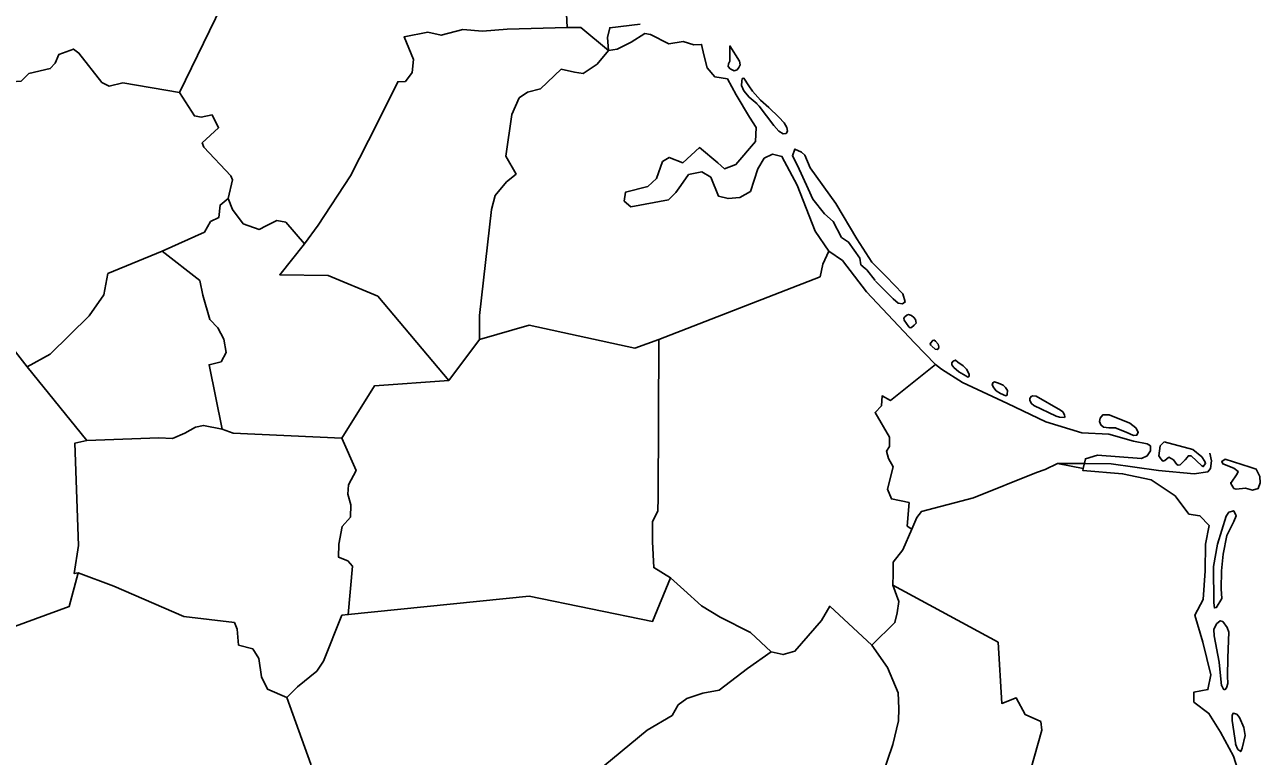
# Model space of a CAD drawing. Extents: x 2308163 to 2335412, y -96774 to 125428.
# Drawn here: x 2326180.6 to 2326270.6, y 124899.3 to 124952.6 of the extents above; entities that cross this region are included whole.
import ezdxf

# ---------------------------------------------------------------- set-up
doc = ezdxf.new("R2010")
doc.units = 0
doc.layers.add('Old_Level_20', color=7, linetype='Continuous')

msp = doc.modelspace()

# ---------------------------------------------------------------- linework, layer by layer
at = {"layer": 'Old_Level_20'}
for p, q in [((2326247.4, 124927.508), (2326246.957, 124927.859)), ((2326248.907, 124926.542), (2326247.4, 124927.508)), ((2326252.205, 124925.013), (2326248.907, 124926.542)), ((2326262.379, 124922.093), (2326261.379, 124922.284)), ((2326243.608, 124921.896), (2326243.387, 124921.539)), ((2326243.387, 124921.539), (2326243.528, 124921.012)), ((2326257.876, 124920.994), (2326258.742, 124921.249)), ((2326262.374, 124921.204), (2326262.626, 124921.574)), ((2326243.876, 124920.398), (2326243.465, 124918.783)), ((2326243.528, 124921.012), (2326243.876, 124920.398)), ((2326254.948, 124920.226), (2326255.838, 124920.644)), ((2326255.838, 124920.644), (2326257.794, 124920.64)), ((2326257.794, 124920.64), (2326257.876, 124920.994)), ((2326254.305, 124919.992), (2326254.948, 124920.226)), ((2326243.465, 124918.783), (2326243.744, 124918.067)), ((2326243.744, 124918.067), (2326245.031, 124917.81)), ((2326245.583, 124916.717), (2326245.928, 124917.167))]:
    msp.add_line(p, q, dxfattribs=at)
for points in [[(2326219.419, 124966.949), (2326220.108, 124952.39), (2326215.746, 124952.268), (2326213.939, 124952.116), (2326212.51, 124952.241), (2326210.937, 124951.824), (2326209.969, 124952.042), (2326208.241, 124951.707), (2326208.926, 124950.065), (2326208.831, 124949.119), (2326208.335, 124948.466), (2326207.774, 124948.446), (2326206.294, 124945.464), (2326204.341, 124941.595), (2326201.989, 124938.014), (2326200.992, 124936.647), (2326199.62, 124938.229), (2326198.967, 124938.336), (2326198.18, 124937.953), (2326197.691, 124937.691), (2326196.527, 124938.109), (2326195.739, 124939.144), (2326195.416, 124939.935), (2326195.744, 124941.3), (2326195.624, 124941.603), (2326193.659, 124943.685), (2326193.54, 124943.988), (2326194.723, 124945.1), (2326194.256, 124946.028), (2326193.448, 124945.877), (2326192.958, 124945.959), (2326191.887, 124947.669)], [(2326196.244, 124956.657), (2326191.887, 124947.669), (2326187.738, 124948.355), (2326186.748, 124948.121), (2326186.228, 124948.377), (2326184.554, 124950.534), (2326184.152, 124950.828), (2326183.079, 124950.437), (2326182.808, 124949.799), (2326182.464, 124949.4), (2326180.889, 124949.034), (2326180.354, 124948.496), (2326178.932, 124948.39), (2326177.54, 124947.765), (2326175.789, 124947.712), (2326175.35, 124948.127), (2326179.175, 124955.135)], [(2326191.887, 124947.669), (2326196.244, 124956.657)], [(2326199.186, 124934.388), (2326200.992, 124936.647), (2326201.989, 124938.014), (2326204.341, 124941.595), (2326206.294, 124945.464), (2326207.774, 124948.446), (2326208.335, 124948.466), (2326208.831, 124949.119), (2326208.926, 124950.065), (2326208.241, 124951.707), (2326209.969, 124952.042), (2326210.937, 124951.824), (2326212.51, 124952.241), (2326213.939, 124952.116), (2326215.746, 124952.268), (2326220.108, 124952.39), (2326221.11, 124952.393), (2326223.119, 124950.707), (2326222.293, 124949.716), (2326221.294, 124949.036), (2326220.644, 124949.143), (2326219.677, 124949.359), (2326218.166, 124947.916), (2326217.237, 124947.675), (2326216.615, 124947.269), (2326216.088, 124946.058), (2326215.661, 124943.023), (2326216.401, 124941.716), (2326215.7, 124941.154), (2326214.874, 124940.16), (2326214.601, 124939.131), (2326213.729, 124931.424), (2326213.736, 124929.673), (2326211.494, 124926.699), (2326206.314, 124932.842), (2326202.696, 124934.331), (2326199.186, 124934.388)], [(2326213.729, 124931.424), (2326214.601, 124939.131), (2326214.874, 124940.16), (2326215.7, 124941.154), (2326216.401, 124941.716), (2326215.661, 124943.023), (2326216.088, 124946.058), (2326216.615, 124947.269), (2326217.237, 124947.675), (2326218.166, 124947.916), (2326219.677, 124949.359), (2326220.644, 124949.143), (2326221.294, 124949.036), (2326222.293, 124949.716), (2326223.119, 124950.707), (2326223.75, 124950.827), (2326224.776, 124951.333), (2326225.766, 124951.958), (2326226.199, 124951.886), (2326227.535, 124951.213), (2326228.562, 124951.382), (2326229.355, 124951.137), (2326229.914, 124951.158), (2326230.07, 124950.4), (2326230.308, 124949.461), (2326230.869, 124948.806), (2326231.788, 124948.655), (2326232.433, 124947.481), (2326233.395, 124945.861), (2326233.885, 124945.106), (2326233.836, 124944.103), (2326232.406, 124942.427), (2326231.579, 124942.112), (2326231.091, 124942.529), (2326229.769, 124943.645), (2326228.542, 124942.552), (2326227.548, 124942.939), (2326227.054, 124942.626), (2326226.638, 124941.4), (2326225.992, 124940.829), (2326224.372, 124940.417), (2326224.267, 124939.759), (2326224.758, 124939.341), (2326227.503, 124939.851), (2326228.032, 124940.384), (2326228.389, 124940.889), (2326228.961, 124941.696), (2326229.933, 124941.874), (2326230.592, 124941.486), (2326231.15, 124940.102), (2326231.845, 124939.933), (2326232.691, 124940.021), (2326233.48, 124940.454), (2326234.019, 124942.107), (2326234.473, 124942.876), (2326235.075, 124943.17), (2326235.767, 124943.002), (2326236.878, 124940.911), (2326238.178, 124937.559), (2326239.169, 124936.108), (2326238.745, 124935.167), (2326238.545, 124934.246), (2326226.8, 124929.669), (2326225.039, 124929.051), (2326217.35, 124930.73), (2326213.736, 124929.673), (2326213.729, 124931.424)], [(2326269.11, 124897.89), (2326268.664, 124899.347), (2326267.714, 124901.102), (2326266.869, 124902.453), (2326265.783, 124903.286), (2326265.78, 124904.009), (2326266.796, 124904.188), (2326267.011, 124905.267), (2326266.429, 124907.637), (2326265.845, 124909.618), (2326266.455, 124910.748), (2326266.604, 124912.839), (2326266.622, 124914.783), (2326266.881, 124916.134), (2326266.22, 124916.849), (2326265.413, 124916.974), (2326264.404, 124918.301), (2326262.655, 124919.465), (2326260.575, 124919.902), (2326257.69, 124920.132), (2326257.714, 124920.294), (2326257.876, 124920.994), (2326258.742, 124921.249), (2326261.956, 124921.023), (2326262.374, 124921.204), (2326262.626, 124921.574), (2326262.615, 124921.936), (2326262.379, 124922.093), (2326261.379, 124922.284), (2326259.584, 124922.789), (2326257.613, 124922.876), (2326254.98, 124923.681), (2326252.205, 124925.013), (2326248.907, 124926.542), (2326247.4, 124927.508), (2326246.957, 124927.859), (2326245.433, 124929.445), (2326241.916, 124933.143), (2326240.172, 124935.441), (2326239.169, 124936.108), (2326238.178, 124937.559), (2326236.878, 124940.911), (2326235.767, 124943.002), (2326235.075, 124943.17), (2326234.473, 124942.876), (2326234.019, 124942.107), (2326233.48, 124940.454), (2326232.691, 124940.021), (2326231.845, 124939.933), (2326231.15, 124940.102), (2326230.592, 124941.486), (2326229.933, 124941.874), (2326228.961, 124941.696), (2326228.389, 124940.889), (2326228.032, 124940.384), (2326227.503, 124939.851), (2326224.758, 124939.341), (2326224.267, 124939.759), (2326224.372, 124940.417), (2326225.992, 124940.829), (2326226.638, 124941.4), (2326227.054, 124942.626), (2326227.548, 124942.939), (2326228.542, 124942.552), (2326229.769, 124943.645), (2326231.091, 124942.529), (2326231.579, 124942.112), (2326232.406, 124942.427), (2326233.836, 124944.103), (2326233.885, 124945.106), (2326233.395, 124945.861), (2326232.433, 124947.481), (2326231.788, 124948.655), (2326230.869, 124948.806), (2326230.308, 124949.461), (2326230.07, 124950.4), (2326229.914, 124951.158), (2326229.355, 124951.137), (2326228.562, 124951.382), (2326227.535, 124951.213), (2326226.199, 124951.886), (2326225.766, 124951.958), (2326224.776, 124951.333), (2326223.75, 124950.827), (2326223.119, 124950.707), (2326223.053, 124951.676), (2326223.221, 124952.38), (2326225.431, 124952.633)], [(2326232.672, 124949.943), (2326231.971, 124951.057), (2326231.977, 124949.936), (2326231.879, 124949.736), (2326231.856, 124949.547), (2326231.995, 124949.39), (2326232.279, 124949.244), (2326232.501, 124949.315), (2326232.622, 124949.486), (2326232.714, 124949.678), (2326232.681, 124949.931)], [(2326180.354, 124948.496), (2326180.889, 124949.034), (2326182.464, 124949.4), (2326182.808, 124949.799), (2326183.079, 124950.437), (2326184.152, 124950.828), (2326184.554, 124950.534), (2326186.228, 124948.377), (2326186.748, 124948.121), (2326187.738, 124948.355), (2326191.887, 124947.669), (2326192.958, 124945.959), (2326193.448, 124945.877), (2326194.256, 124946.028), (2326194.723, 124945.1), (2326193.54, 124943.988), (2326193.659, 124943.685), (2326195.624, 124941.603), (2326195.744, 124941.3), (2326195.416, 124939.935), (2326194.838, 124939.462), (2326194.753, 124938.567), (2326194.147, 124938.268), (2326193.689, 124937.491), (2326190.617, 124936.115), (2326186.665, 124934.482), (2326186.368, 124932.937), (2326185.288, 124931.404), (2326182.445, 124928.617), (2326180.786, 124927.686), (2326179.753, 124928.992)], [(2326233.956, 124946.844), (2326233.374, 124947.31), (2326232.995, 124947.789), (2326232.83, 124948.162), (2326232.834, 124948.484), (2326232.876, 124948.675), (2326232.995, 124948.7), (2326233.348, 124948.157), (2326233.613, 124947.765), (2326234.194, 124947.104), (2326234.82, 124946.563), (2326235.529, 124945.869), (2326235.934, 124945.441), (2326236.127, 124945.11), (2326236.17, 124944.845), (2326236.07, 124944.674), (2326235.846, 124944.659), (2326235.54, 124944.84), (2326235.176, 124945.249), (2326234.116, 124946.674), (2326233.921, 124946.864)], [(2326242.591, 124933.927), (2326243.874, 124932.629), (2326244.226, 124932.318), (2326244.539, 124932.266), (2326244.742, 124932.417), (2326244.578, 124933.013), (2326243.368, 124934.261), (2326242.309, 124935.317), (2326241.221, 124937.014), (2326239.68, 124939.569), (2326237.827, 124942.175), (2326237.436, 124943.097), (2326237.2, 124943.328), (2326236.707, 124943.541), (2326236.526, 124943.038), (2326236.909, 124942.355), (2326237.666, 124940.658), (2326238.022, 124939.891), (2326238.863, 124938.839), (2326239.502, 124938.278), (2326240.098, 124937.105), (2326240.617, 124936.768), (2326241.451, 124935.602), (2326241.506, 124935.126), (2326241.816, 124934.836), (2326241.954, 124934.746), (2326242.551, 124933.984)], [(2326193.36, 124933.967), (2326190.617, 124936.115), (2326193.689, 124937.491), (2326194.147, 124938.268), (2326194.753, 124938.567), (2326194.838, 124939.462), (2326195.416, 124939.935), (2326195.739, 124939.144), (2326196.527, 124938.109), (2326197.691, 124937.691), (2326198.18, 124937.953), (2326198.967, 124938.336), (2326199.62, 124938.229), (2326200.992, 124936.647), (2326199.186, 124934.388), (2326202.696, 124934.331), (2326206.314, 124932.842), (2326211.494, 124926.699), (2326206.084, 124926.317), (2326203.714, 124922.506), (2326195.781, 124922.856), (2326194.988, 124923.151), (2326194.032, 124927.843), (2326194.902, 124928.045), (2326195.286, 124928.721), (2326195.104, 124929.714), (2326194.67, 124930.522), (2326194.093, 124931.125), (2326193.587, 124932.909), (2326193.36, 124933.967)], [(2326190.617, 124936.115), (2326193.36, 124933.967), (2326193.587, 124932.909), (2326194.093, 124931.125), (2326194.67, 124930.522), (2326195.104, 124929.714), (2326195.286, 124928.721), (2326194.902, 124928.045), (2326194.032, 124927.843), (2326194.988, 124923.151), (2326193.631, 124923.424), (2326193.05, 124923.289), (2326192.256, 124922.847), (2326191.36, 124922.478), (2326190.36, 124922.522), (2326185.121, 124922.33), (2326180.786, 124927.686), (2326182.445, 124928.617), (2326185.288, 124931.404), (2326186.368, 124932.937), (2326186.665, 124934.482), (2326190.617, 124936.115)], [(2326226.8, 124929.669), (2326238.545, 124934.246), (2326238.745, 124935.167), (2326239.169, 124936.108), (2326240.172, 124935.441), (2326241.916, 124933.143), (2326245.433, 124929.445), (2326246.957, 124927.859), (2326243.679, 124925.244), (2326243.065, 124925.565), (2326243.01, 124924.846), (2326242.547, 124924.359), (2326243.601, 124922.569), (2326243.608, 124921.896), (2326243.387, 124921.539), (2326243.528, 124921.012), (2326243.876, 124920.398), (2326243.465, 124918.783), (2326243.744, 124918.067), (2326245.031, 124917.81), (2326244.882, 124916.099), (2326245.235, 124915.876), (2326244.563, 124914.357), (2326243.875, 124913.457), (2326243.859, 124912.62), (2326243.844, 124911.782), (2326244.274, 124910.597), (2326244.151, 124909.776), (2326243.99, 124909.073), (2326242.309, 124907.429), (2326239.247, 124910.252), (2326238.65, 124909.225), (2326236.713, 124906.999), (2326235.845, 124906.739), (2326234.987, 124906.928), (2326233.48, 124908.337), (2326231.266, 124909.464), (2326229.894, 124910.294), (2326228.625, 124911.446), (2326227.649, 124912.327), (2326226.43, 124913.079), (2326226.324, 124914.951), (2326226.323, 124916.413), (2326226.719, 124917.195), (2326226.753, 124918.146), (2326226.8, 124929.669)], [(2326245.014, 124930.591), (2326244.68, 124931.083), (2326244.655, 124931.243), (2326244.725, 124931.339), (2326244.861, 124931.452), (2326244.994, 124931.487), (2326245.194, 124931.431), (2326245.374, 124931.286), (2326245.487, 124931.139), (2326245.528, 124931.016), (2326245.548, 124930.877), (2326245.407, 124930.717), (2326245.21, 124930.561), (2326245.096, 124930.536), (2326245.014, 124930.591)], [(2326203.714, 124922.506), (2326206.084, 124926.317), (2326211.494, 124926.699), (2326213.736, 124929.673), (2326217.35, 124930.73), (2326225.039, 124929.051), (2326226.8, 124929.669), (2326226.753, 124918.146), (2326226.719, 124917.195), (2326226.323, 124916.413), (2326226.324, 124914.951), (2326226.43, 124913.079), (2326227.649, 124912.327), (2326226.341, 124909.157), (2326217.341, 124910.998), (2326204.166, 124909.649), (2326204.471, 124913.165), (2326204.139, 124913.556), (2326203.456, 124913.833), (2326203.488, 124914.789), (2326203.735, 124916.052), (2326204.343, 124916.749), (2326204.368, 124917.651), (2326204.15, 124918.421), (2326204.197, 124919.092), (2326204.746, 124920.137), (2326203.714, 124922.506)], [(2326246.681, 124929.196), (2326246.932, 124928.976), (2326247.067, 124928.954), (2326247.173, 124929.02), (2326247.196, 124929.139), (2326247.138, 124929.33), (2326246.961, 124929.557), (2326246.854, 124929.641), (2326246.756, 124929.613), (2326246.586, 124929.416), (2326246.563, 124929.348), (2326246.602, 124929.261), (2326246.659, 124929.211)], [(2326180.786, 124927.686), (2326185.121, 124922.33), (2326184.249, 124922.126), (2326184.519, 124914.689), (2326184.209, 124912.634), (2326184.5, 124912.702), (2326183.85, 124910.244), (2326178.927, 124908.445), (2326178.299, 124908.372), (2326177.702, 124907.382), (2326171.379, 124919.831), (2326171.964, 124921.451), (2326170.714, 124922.106), (2326172.311, 124924.82), (2326173.994, 124925.522), (2326176.598, 124926.02), (2326178.48, 124927.657), (2326179.753, 124928.992), (2326180.786, 124927.686)], [(2326243.601, 124922.569), (2326242.547, 124924.359), (2326243.01, 124924.846), (2326243.065, 124925.565), (2326243.679, 124925.244), (2326246.957, 124927.859), (2326247.4, 124927.508), (2326248.907, 124926.542), (2326252.205, 124925.013), (2326254.98, 124923.681), (2326257.613, 124922.876), (2326259.584, 124922.789), (2326261.379, 124922.284), (2326262.379, 124922.093), (2326262.615, 124921.936), (2326262.626, 124921.574), (2326262.374, 124921.204), (2326261.956, 124921.023), (2326258.742, 124921.249), (2326257.876, 124920.994), (2326257.714, 124920.294), (2326255.838, 124920.644), (2326254.948, 124920.226), (2326254.305, 124919.992), (2326249.72, 124918.14), (2326245.928, 124917.167), (2326245.583, 124916.717), (2326245.235, 124915.876), (2326244.882, 124916.099), (2326245.031, 124917.81), (2326243.744, 124918.067), (2326243.465, 124918.783), (2326243.876, 124920.398), (2326243.528, 124921.012), (2326243.387, 124921.539), (2326243.608, 124921.896), (2326243.601, 124922.569)], [(2326246.957, 124927.859), (2326243.679, 124925.244), (2326243.065, 124925.565)], [(2326249.165, 124927.027), (2326248.649, 124927.322), (2326248.298, 124927.638), (2326248.152, 124927.83), (2326248.137, 124927.974), (2326248.247, 124928.102), (2326248.401, 124928.18), (2326248.586, 124928.019), (2326248.957, 124927.751), (2326249.209, 124927.515), (2326249.412, 124927.154), (2326249.415, 124927.045), (2326249.365, 124926.971), (2326249.304, 124926.938), (2326249.165, 124927.027)], [(2326252.065, 124925.579), (2326251.691, 124925.744), (2326251.379, 124925.952), (2326251.212, 124926.149), (2326251.081, 124926.389), (2326251.118, 124926.529), (2326251.241, 124926.585), (2326251.534, 124926.5), (2326251.886, 124926.351), (2326252.052, 124926.185), (2326252.203, 124925.962), (2326252.181, 124925.666), (2326252.147, 124925.592), (2326252.04, 124925.574)], [(2326243.065, 124925.565), (2326243.01, 124924.846), (2326242.547, 124924.359)], [(2326257.613, 124922.876), (2326254.98, 124923.681), (2326252.205, 124925.013)], [(2326255.985, 124924.027), (2326256.343, 124923.997), (2326256.373, 124924.06), (2326256.348, 124924.205), (2326256.227, 124924.408), (2326256.068, 124924.528), (2326254.274, 124925.55), (2326254.04, 124925.584), (2326253.916, 124925.539), (2326253.813, 124925.38), (2326253.817, 124925.231), (2326253.948, 124925.012), (2326254.113, 124924.882), (2326255.734, 124924.093), (2326255.983, 124924.025)], [(2326242.547, 124924.359), (2326243.601, 124922.569), (2326243.608, 124921.896)], [(2326260.079, 124923.244), (2326259.571, 124923.259), (2326259.197, 124923.289), (2326259.005, 124923.459), (2326258.894, 124923.704), (2326258.959, 124923.945), (2326259.138, 124924.189), (2326259.604, 124924.193), (2326261.117, 124923.587), (2326261.552, 124923.237), (2326261.717, 124922.921), (2326261.63, 124922.722), (2326261.382, 124922.692), (2326260.835, 124922.936), (2326260.048, 124923.254)], [(2326185.121, 124922.33), (2326190.36, 124922.522), (2326191.36, 124922.478), (2326192.256, 124922.847), (2326193.05, 124923.289), (2326193.631, 124923.424), (2326194.988, 124923.151), (2326195.781, 124922.856), (2326203.714, 124922.506), (2326204.746, 124920.137), (2326204.197, 124919.092), (2326204.15, 124918.421), (2326204.368, 124917.651), (2326204.343, 124916.749), (2326203.735, 124916.052), (2326203.488, 124914.789), (2326203.456, 124913.833), (2326204.139, 124913.556), (2326204.471, 124913.165), (2326204.166, 124909.649), (2326203.713, 124909.605), (2326202.375, 124906.248), (2326201.878, 124905.532), (2326200.481, 124904.388), (2326199.694, 124903.603), (2326198.278, 124904.217), (2326197.856, 124905.131), (2326197.663, 124906.463), (2326197.208, 124907.156), (2326196.187, 124907.427), (2326196.079, 124908.578), (2326195.872, 124909.063), (2326192.195, 124909.519), (2326187.098, 124911.729), (2326184.5, 124912.702), (2326184.209, 124912.634), (2326184.519, 124914.689), (2326184.249, 124922.126), (2326185.121, 124922.33)], [(2326261.379, 124922.284), (2326259.584, 124922.789), (2326257.613, 124922.876)], [(2326263.604, 124922.239), (2326263.313, 124921.93), (2326263.221, 124921.212), (2326263.374, 124920.979), (2326263.513, 124920.817), (2326263.657, 124920.863), (2326263.946, 124921.115)], [(2326263.946, 124921.115), (2326264.29, 124920.914), (2326264.533, 124920.58), (2326264.638, 124920.531), (2326264.772, 124920.556), (2326265.15, 124920.925), (2326265.305, 124921.122), (2326265.364, 124921.201), (2326265.572, 124921.202), (2326266.351, 124920.485), (2326266.461, 124920.426), (2326266.631, 124920.644), (2326266.58, 124920.793), (2326266.362, 124921.128), (2326265.693, 124921.672), (2326263.604, 124922.239)], [(2326245.235, 124915.876), (2326245.583, 124916.717), (2326245.928, 124917.167), (2326249.72, 124918.14), (2326254.305, 124919.992), (2326254.948, 124920.226), (2326255.838, 124920.644), (2326259.74, 124920.637), (2326263.204, 124920.135), (2326265.798, 124919.91), (2326266.792, 124920.056), (2326266.981, 124920.292), (2326267.064, 124920.854), (2326266.948, 124921.411)], [(2326258.742, 124921.249), (2326261.956, 124921.023), (2326262.374, 124921.204)], [(2326262.626, 124921.574), (2326262.615, 124921.936), (2326262.379, 124922.093)], [(2326268.477, 124919.23), (2326268.933, 124919.907), (2326268.99, 124920.075), (2326268.692, 124920.314), (2326267.895, 124920.622), (2326267.807, 124920.805), (2326268.051, 124920.958), (2326269.873, 124920.372), (2326270.312, 124920.24), (2326270.577, 124919.71), (2326270.612, 124919.254), (2326270.459, 124918.835), (2326270.048, 124918.698), (2326269.546, 124918.848), (2326268.843, 124918.785), (2326268.696, 124918.842), (2326268.457, 124919.189), (2326268.475, 124919.292)], [(2326245.928, 124917.167), (2326249.72, 124918.14), (2326254.305, 124919.992)], [(2326257.714, 124920.294), (2326257.69, 124920.132), (2326260.575, 124919.902), (2326262.655, 124919.465), (2326264.404, 124918.301), (2326265.413, 124916.974), (2326266.22, 124916.849), (2326266.881, 124916.134), (2326266.622, 124914.783), (2326266.604, 124912.839), (2326266.455, 124910.748), (2326265.845, 124909.618), (2326266.429, 124907.637), (2326267.011, 124905.267), (2326266.796, 124904.188), (2326265.78, 124904.009), (2326265.783, 124903.286), (2326266.869, 124902.453), (2326267.714, 124901.102), (2326268.664, 124899.347), (2326269.11, 124897.89)], [(2326245.031, 124917.81), (2326244.882, 124916.099), (2326245.235, 124915.876), (2326245.583, 124916.717)], [(2326267.399, 124910.137), (2326267.813, 124910.814), (2326267.771, 124911.518), (2326267.793, 124912.846), (2326267.901, 124914.051), (2326268.17, 124915.406), (2326268.678, 124916.417), (2326268.851, 124916.837), (2326268.674, 124917.205), (2326268.325, 124917.111), (2326268.126, 124916.814), (2326267.484, 124914.784), (2326267.202, 124913.158), (2326267.221, 124910.506), (2326267.274, 124910.134), (2326267.398, 124910.159)], [(2326253.889, 124898.401), (2326254.691, 124901.236), (2326254.618, 124901.861), (2326253.481, 124902.369), (2326252.834, 124903.584), (2326251.782, 124903.186), (2326251.506, 124907.64), (2326243.844, 124911.782), (2326243.859, 124912.62), (2326243.875, 124913.457), (2326244.563, 124914.357), (2326245.235, 124915.876)], [(2326178.927, 124908.445), (2326183.85, 124910.244), (2326184.5, 124912.702), (2326187.098, 124911.729), (2326192.195, 124909.519), (2326195.872, 124909.063), (2326196.079, 124908.578), (2326196.187, 124907.427), (2326197.208, 124907.156), (2326197.663, 124906.463), (2326197.856, 124905.131), (2326198.278, 124904.217), (2326199.694, 124903.603)], [(2326201.435, 124898.753), (2326199.694, 124903.603), (2326200.481, 124904.388), (2326201.878, 124905.532), (2326202.375, 124906.248), (2326203.713, 124909.605), (2326204.166, 124909.649), (2326217.341, 124910.998), (2326226.341, 124909.157), (2326227.649, 124912.327), (2326228.625, 124911.446), (2326229.894, 124910.294), (2326231.266, 124909.464), (2326233.48, 124908.337), (2326234.987, 124906.928), (2326233.259, 124905.735), (2326231.194, 124904.141), (2326229.999, 124903.931), (2326228.834, 124903.548), (2326228.21, 124903.08), (2326227.763, 124902.306), (2326225.942, 124901.234), (2326222.151, 124898.096)], [(2326242.28, 124895.623), (2326243.835, 124900.201), (2326244.255, 124901.927), (2326244.277, 124902.819), (2326244.222, 124903.946), (2326243.447, 124905.799), (2326242.309, 124907.429), (2326243.99, 124909.073), (2326244.151, 124909.776), (2326244.274, 124910.597), (2326243.844, 124911.782)], [(2326243.844, 124911.782), (2326251.506, 124907.64), (2326251.782, 124903.186), (2326252.834, 124903.584), (2326253.481, 124902.369), (2326254.618, 124901.861), (2326254.691, 124901.236), (2326253.889, 124898.401)], [(2326222.151, 124898.096), (2326225.942, 124901.234), (2326227.763, 124902.306), (2326228.21, 124903.08), (2326228.834, 124903.548), (2326229.999, 124903.931), (2326231.194, 124904.141), (2326233.259, 124905.735), (2326234.987, 124906.928), (2326235.845, 124906.739), (2326236.713, 124906.999), (2326238.65, 124909.225), (2326239.247, 124910.252), (2326242.309, 124907.429), (2326243.447, 124905.799), (2326244.222, 124903.946), (2326244.277, 124902.819), (2326244.255, 124901.927), (2326243.835, 124900.201), (2326242.28, 124895.623)], [(2326267.788, 124904.465), (2326267.621, 124906.191), (2326267.262, 124908.098), (2326267.227, 124908.573), (2326267.432, 124908.973), (2326267.694, 124909.199), (2326267.873, 124909.152), (2326268.208, 124908.707), (2326268.312, 124908.368), (2326268.244, 124906.511), (2326268.233, 124905.173), (2326268.239, 124904.624), (2326268.156, 124904.321), (2326268.056, 124904.203), (2326267.983, 124904.202), (2326267.92, 124904.22), (2326267.812, 124904.459)], [(2326199.694, 124903.603), (2326201.435, 124898.753), (2326201.075, 124895.921), (2326198.835, 124894.335), (2326198.33, 124894.693), (2326197.205, 124894.636), (2326196.328, 124894.372), (2326194.829, 124892.897), (2326193.284, 124891.485), (2326191.262, 124890.257), (2326190.531, 124889.459), (2326189.465, 124889.05), (2326188.49, 124887.323), (2326179.351, 124896.14)], [(2326268.837, 124900.178), (2326268.575, 124901.943), (2326268.574, 124902.295), (2326268.632, 124902.463), (2326268.903, 124902.41), (2326269.107, 124902.166), (2326269.42, 124901.419), (2326269.511, 124900.842), (2326269.301, 124899.923), (2326269.184, 124899.681), (2326268.982, 124899.83), (2326268.804, 124900.219)]]:
    msp.add_lwpolyline(points, dxfattribs=at)

doc.saveas('drawing.dxf')
